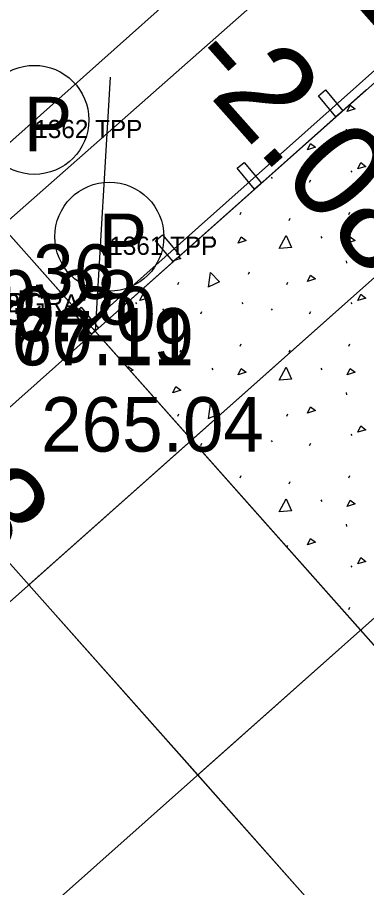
# Model space of a CAD drawing. Extents: x 49683 to 58852, y 49525 to 54803.
# Drawn here: x 53904.9 to 53924.13, y 51834.69 to 51882.56 of the extents above; entities that cross this region are included whole.
import ezdxf

# ---------------------------------------------------------------- set-up
doc = ezdxf.new("R2010")
doc.units = 0
for name, color, linetype in [('Level 15', 7, 'Continuous'), ('Level 19', 7, 'Continuous'), ('Level 20', 7, 'Continuous'), ('Level 27', 7, 'Continuous'), ('Level 29', 7, 'Continuous'), ('Level 3', 7, 'Continuous'), ('Level 32', 7, 'Continuous'), ('Level 50', 7, 'Continuous'), ('Level 53', 7, 'Continuous'), ('Level 55', 7, 'Continuous'), ('Level 57', 7, 'Continuous'), ('Level 59', 7, 'Continuous'), ('Level 63', 7, 'Continuous'), ('Level 7', 7, 'Continuous'), ('Level 9', 7, 'Continuous')]:
    doc.layers.add(name, color=color, linetype=linetype)

# ---------------------------------------------------------------- blocks, each defined once
blk = doc.blocks.new('TPP')
at = {"layer": 'Level 9'}
blk.add_circle((0, 0), 3, dxfattribs=at)
blk.add_text('P', height=3, dxfattribs=at).set_placement((-0.589, -1.729))

msp = doc.modelspace()

# ---------------------------------------------------------------- linework, layer by layer
at = {"layer": 'Level 15'}
for p, q in [((53910.003, 51879.272), (53909.18, 51865.296)), ((53909.18, 51865.296), (53924.129, 51878.584)), ((53923.006, 51876.413), (53923.02, 51876.288)), ((53918.882, 51873.77), (53918.937, 51873.687)), ((53923.263, 51874.123), (53923.318, 51874.04)), ((53920.993, 51873.499), (53921.049, 51873.623)), ((53917.158, 51871.709), (53917.213, 51871.834)), ((53923.158, 51871.709), (53923.213, 51871.834)), ((53919.869, 51871.39), (53919.925, 51871.514)), ((53915.604, 51870.502), (53915.659, 51870.418)), ((53921.604, 51870.502), (53921.659, 51870.418)), ((53923.006, 51869.171), (53923.02, 51869.046)), ((53917.622, 51868.434), (53917.677, 51868.559)), ((53913.731, 51867.865), (53913.786, 51867.99)), ((53919.731, 51867.865), (53919.786, 51867.99)), ((53911.406, 51866.881), (53911.461, 51866.797)), ((53917.263, 51866.881), (53917.318, 51866.797)), ((53923.263, 51866.881), (53923.318, 51866.797)), ((53912.882, 51866.527), (53912.937, 51866.444)), ((53914.993, 51866.256), (53915.049, 51866.381)), ((53918.882, 51866.527), (53918.937, 51866.444)), ((53920.993, 51866.256), (53921.049, 51866.381)), ((53460.734, 51466.679), (53909.18, 51865.296)), ((53938.412, 51832.41), (53909.18, 51865.296)), ((53911.301, 51864.466), (53911.356, 51864.591)), ((53913.869, 51864.147), (53913.925, 51864.272)), ((53917.158, 51864.466), (53917.213, 51864.591)), ((53919.869, 51864.147), (53919.925, 51864.272)), ((53923.158, 51864.466), (53923.213, 51864.591)), ((53915.604, 51863.259), (53915.659, 51863.176)), ((53921.604, 51863.259), (53921.659, 51863.176)), ((53923.006, 51861.928), (53923.02, 51861.803)), ((53917.622, 51861.192), (53917.677, 51861.317)), ((53913.731, 51860.623), (53913.786, 51860.748)), ((53919.731, 51860.623), (53919.786, 51860.748)), ((53917.263, 51859.638), (53917.318, 51859.555)), ((53923.263, 51859.638), (53923.318, 51859.555)), ((53914.993, 51859.013), (53915.049, 51859.138)), ((53918.882, 51859.285), (53918.937, 51859.202)), ((53920.993, 51859.013), (53921.049, 51859.138)), ((53917.158, 51857.223), (53917.213, 51857.348)), ((53919.869, 51856.904), (53919.925, 51857.029)), ((53923.158, 51857.223), (53923.213, 51857.348)), ((53921.604, 51856.016), (53921.659, 51855.933)), ((53923.006, 51854.685), (53923.02, 51854.56)), ((53919.745, 51853.412), (53919.786, 51853.505)), ((53923.263, 51852.395), (53923.318, 51852.312)), ((53923.158, 51849.981), (53923.213, 51850.106))]:
    msp.add_line(p, q, dxfattribs=at)
for points in [[(53923.061, 51877.384), (53923.227, 51877.73), (53923.505, 51877.522), (53923.061, 51877.384)], [(53920.874, 51875.278), (53921.04, 51875.625), (53921.318, 51875.417), (53920.874, 51875.278)], [(53923.649, 51874.22), (53923.816, 51874.567), (53924.093, 51874.359), (53923.649, 51874.22)], [(53917.061, 51870.141), (53917.227, 51870.488), (53917.505, 51870.28), (53917.061, 51870.141)], [(53919.318, 51869.851), (53919.692, 51870.559), (53919.984, 51869.907), (53919.331, 51869.851)], [(53923.061, 51870.141), (53923.227, 51870.488), (53923.505, 51870.28), (53923.061, 51870.141)], [(53913.776, 51869.381), (53913.9, 51869.288), (53913.547, 51869.178)], [(53915.419, 51867.722), (53915.529, 51868.515), (53916.026, 51868.002), (53915.432, 51867.727)], [(53920.874, 51868.035), (53921.04, 51868.382), (53921.318, 51868.174), (53920.874, 51868.035)], [(53911.649, 51866.977), (53911.816, 51867.324), (53912.093, 51867.116), (53911.649, 51866.977)], [(53923.649, 51866.977), (53923.816, 51867.324), (53924.093, 51867.116), (53923.649, 51866.977)], [(53910.968, 51863.285), (53911, 51863.351), (53911.277, 51863.143), (53911.134, 51863.098)], [(53917.061, 51862.898), (53917.227, 51863.245), (53917.505, 51863.037), (53917.061, 51862.898)], [(53919.318, 51862.609), (53919.692, 51863.316), (53919.984, 51862.664), (53919.331, 51862.609)], [(53923.061, 51862.898), (53923.227, 51863.245), (53923.505, 51863.037), (53923.061, 51862.898)], [(53913.456, 51861.906), (53913.622, 51862.253), (53913.9, 51862.045), (53913.456, 51861.906)], [(53915.419, 51860.479), (53915.529, 51861.272), (53916.026, 51860.759), (53915.432, 51860.484)], [(53920.874, 51860.793), (53921.04, 51861.14), (53921.318, 51860.932), (53920.874, 51860.793)], [(53923.649, 51859.735), (53923.816, 51860.082), (53924.093, 51859.873), (53923.649, 51859.735)], [(53919.318, 51855.366), (53919.692, 51856.073), (53919.984, 51855.421), (53919.331, 51855.366)], [(53923.061, 51855.656), (53923.227, 51856.003), (53923.505, 51855.794), (53923.061, 51855.656)], [(53920.874, 51853.55), (53921.04, 51853.897), (53921.318, 51853.689), (53920.874, 51853.55)], [(53923.649, 51852.492), (53923.816, 51852.839), (53924.093, 51852.631), (53923.649, 51852.492)]]:
    msp.add_lwpolyline(points, dxfattribs=at)
at = {"layer": 'Level 19'}
for p, q in [((52714.154, 50773.623), (54181.768, 52078.16)), ((53914.827, 51840.881), (53912.17, 51843.871))]:
    msp.add_line(p, q, dxfattribs=at)
at = {"layer": 'Level 20'}
msp.add_line((53893.546, 51840.696), (54172.467, 52088.624), dxfattribs=at)
at = {"layer": 'Level 27'}
for p, q in [((53932.205, 51886.431), (53908.848, 51865.67)), ((53932.537, 51886.058), (53909.18, 51865.296))]:
    msp.add_line(p, q, dxfattribs=at)
for points in [[(53922.826, 51877.415), (53922.442, 51877.095), (53921.48, 51878.246), (53921.864, 51878.566)], [(53918.341, 51873.429), (53917.958, 51873.108), (53916.996, 51874.26), (53917.38, 51874.58)], [(53913.857, 51869.443), (53913.473, 51869.122), (53912.511, 51870.273), (53912.895, 51870.594)], [(53909.372, 51865.457), (53908.989, 51865.136), (53908.027, 51866.287), (53908.411, 51866.608)]]:
    msp.add_lwpolyline(points, close=True, dxfattribs=at)
at = {"layer": 'Level 29'}
for p, q in [((52714.154, 50773.623), (54181.768, 52078.16)), ((53914.827, 51840.881), (53912.17, 51843.871))]:
    msp.add_line(p, q, dxfattribs=at)
at = {"layer": 'Level 3'}
msp.add_line((53898.742, 51870.567), (54083.389, 52035.124), dxfattribs=at)
at = {"layer": 'Level 50'}
for p, q in [((53824.142, 51960.965), (54023.451, 51736.742)), ((53835.104, 51930.57), (53994.551, 51751.192))]:
    msp.add_line(p, q, dxfattribs=at)
at = {"layer": 'Level 53'}
msp.add_line((53857.36, 51923.595), (53990.233, 51774.112), dxfattribs=at)
at = {"layer": 'Level 63'}
for p, q in [((53905.526, 51851.345), (53929.444, 51872.604)), ((53938.745, 51862.141), (53914.828, 51840.881)), ((53938.745, 51862.141), (53914.828, 51840.881)), ((53914.828, 51840.881), (53905.526, 51851.345)), ((53914.828, 51840.881), (53924.129, 51830.417))]:
    msp.add_line(p, q, dxfattribs=at)
at = {"layer": 'Level 7'}
msp.add_line((53902.065, 51869.327), (53922.854, 51887.665), dxfattribs=at)

# ---------------------------------------------------------------- block references
at = {"layer": 'Level 9'}
for p in [(53905.834, 51876.918), (53909.962, 51870.495)]:
    msp.add_blockref('TPP', p, dxfattribs=at)

# ---------------------------------------------------------------- texts
at = {"layer": 'Level 32'}
for s, p in [('269.36', (53897.959, 51867.074)), ('269.28', (53899.247, 51865.651)), ('270.20', (53900.245, 51864.74)), ('270.19', (53902.346, 51863.565)), ('267.11', (53902.346, 51863.413)), ('265.04', (53906.204, 51858.669))]:
    msp.add_text(s, height=3, dxfattribs=at).set_placement(p)
at = {"layer": 'Level 55'}
msp.add_text('1350 BRC', height=1, dxfattribs=at).set_placement((53900.074, 51866.402))
at = {"layer": 'Level 57'}
msp.add_text('1352 GRA', height=1, dxfattribs=at).set_placement((53902.065, 51866.327))
at = {"layer": 'Level 59'}
for s, p in [('1362 TPP', (53905.834, 51875.918)), ('1361 TPP', (53909.962, 51869.495))]:
    msp.add_text(s, height=1, dxfattribs=at).set_placement(p)
at = {"layer": 'Level 63'}
for p in [(53921.058, 51886.024), (53913.886, 51879.971), (53892.613, 51864.12)]:
    msp.add_text('-2.08', height=5.25, rotation=311.6335, dxfattribs=at).set_placement(p)

doc.saveas('drawing.dxf')
